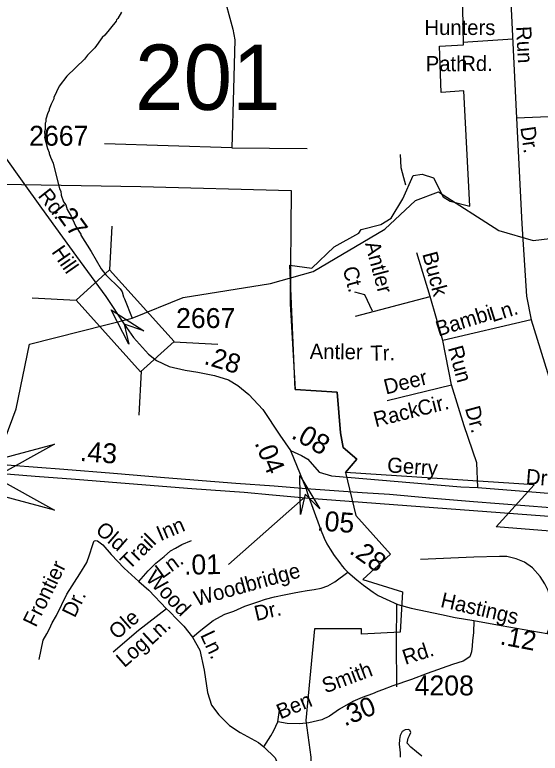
# Model space of a CAD drawing. Extents: x 1547597 to 1699558, y 810033 to 920809.
# Drawn here: x 1660746 to 1664043, y 860524 to 865159 of the extents above; entities that cross this region are included whole.
import ezdxf

# ---------------------------------------------------------------- set-up
doc = ezdxf.new("R2010")
doc.units = 0
for name, color, linetype in [('Exist Boundary Political City Limit New', 7, 'Continuous'), ('Exist Hydrographic Creek Single Shore', 7, 'Continuous'), ('Exist Hydrographic Misc Water Feature', 7, 'Continuous'), ('Exist Road Non-System Type 51', 7, 'Continuous'), ('Exist Road Non-System Type 51 Label', 7, 'Continuous'), ('Exist Road Primary Interstate Divided Center Attributed', 7, 'Continuous'), ('Exist Road Primary Interstate Mileage Hundredths English Label', 7, 'Continuous'), ('Exist Road Primary Interstate Service Attributed', 7, 'Continuous'), ('Exist Road Primary Interstate Service Label', 7, 'Continuous'), ('Exist Road Primary US Mileage Hundredths English Label', 7, 'Continuous'), ('Exist Road Secondary Mileage Hundredths English Label', 7, 'Continuous'), ('Exist Road Secondary Structure Culvert Attributed CELL', 7, 'Continuous'), ('Exist Road Secondary Structure Standard Bridge Attributed CELL', 7, 'Continuous'), ('Exist Road Secondary Structure Standard Bridge CELL', 7, 'Continuous'), ('Exist Road Secondary Structure Standard Bridge Number Label', 7, 'Continuous'), ('Exist Road Secondary Type 51 Attributed', 7, 'Continuous'), ('Exist Road Secondary Type 51 Label', 7, 'Continuous'), ('Exist Road Secondary Type 51 Number Label', 7, 'Continuous'), ('Map Preparation Boundary City Limit Buffer Line', 7, 'Continuous')]:
    doc.layers.add(name, color=color, linetype=linetype)

msp = doc.modelspace()

# ---------------------------------------------------------------- linework, layer by layer
at = {"layer": 'Exist Boundary Political City Limit New'}
for points in [[(1671540, 861321.4), (1663766.9, 861943.9), (1664004.9, 862207.4), (1662822, 862285.2), (1662892.2, 862369.3), (1662806.5, 862441.8), (1662789.8, 862534.8), (1662768.5, 862789.4), (1662506.6, 862806.4), (1662472.3, 863586.9), (1662609.7, 863567.7), (1662749.6, 863702.6), (1662904.4, 863787.4), (1662920.7, 863811.8), (1663043.9, 863842.4), (1663107.5, 863881.5), (1663180.8, 864003.8), (1663246, 864150.5), (1663303.1, 864158.7), (1663374.2, 864136.2), (1663433.5, 864016.8), (1663477.5, 863989.1), (1663601.4, 863958.2), (1663563.4, 864681.1), (1663421.6, 864671.3), (1663411.9, 864962.2), (1663561.9, 864970.3), (1663547.3, 865789.1)], [(1660662.3, 864096.5), (1661536.9, 864082), (1662481.5, 864055.1), (1662473.6, 863345.2), (1662506.6, 862806.4), (1662768.5, 862789.4), (1662789.8, 862534.8), (1662806.5, 862441.8), (1662892.2, 862369.3), (1662822, 862285.2), (1662886, 862015.3), (1663103.5, 861772.5), (1662930.9, 861613.3), (1663179.3, 861537.3), (1663164.3, 861283.2)], [(1663164.3, 861283.2), (1662922.8, 861272), (1662922.5, 861305), (1662626.8, 861305), (1662573.3, 860728.7), (1662603.2, 860499.7), (1662617, 860156.7)]]:
    msp.add_lwpolyline(points, dxfattribs=at)
at = {"layer": 'Exist Hydrographic Creek Single Shore'}
msp.add_lwpolyline([(1660607.7, 862290.8), (1660613.9, 862313.4), (1660754.2, 862685.3), (1660839, 863092.2), (1661483.3, 863253.9), (1661802.4, 863385.3), (1662350.6, 863472.3), (1662619.2, 863547.9), (1663068.3, 863812.5), (1663261.4, 863993.1), (1663404.1, 864047.8), (1663783.4, 863804.6), (1663998.4, 863741.1), (1664382.3, 863789.1), (1664726.4, 863883.8), (1664892.4, 863864), (1665049.4, 863703.3), (1665206.3, 863654.2), (1665665.3, 863671.1)], dxfattribs=at)
at = {"layer": 'Exist Hydrographic Misc Water Feature'}
for points in [[(1661416.3, 865174.9), (1661392.1, 865135.1), (1661384, 865127.1), (1661381.9, 865119.3), (1661311.4, 865031.8), (1661295.3, 865016), (1661248.9, 864952.4), (1661202.6, 864904.8), (1661184.4, 864881), (1661073.8, 864773.9), (1661025.4, 864710.4), (1660991, 864638.7), (1660990.9, 864630.7), (1660974.7, 864598.8), (1660962.5, 864567), (1660962.4, 864559), (1660954.3, 864543.1), (1660942.1, 864503.2), (1660941.9, 864487.2), (1660937.9, 864479.3), (1660937.6, 864439.3), (1660933.5, 864423.3), (1660935.3, 864399.3), (1660933.3, 864391.3), (1660950.7, 864319.2), (1660962.6, 864295.2), (1660962.5, 864287.3), (1660970.4, 864265.1), (1660988, 864227.1), (1661026.9, 864066.8), (1661034.8, 864050.8), (1661036.6, 864026.8), (1661052.3, 863984.7), (1661066.1, 863966.6), (1661075.9, 863936.5), (1661099.6, 863894.4), (1661129.1, 863830.2), (1661160.8, 863782), (1661160.7, 863776), (1661225.9, 863673.5), (1661289, 863565.1), (1661316.8, 863526.9), (1661408.1, 863438.2), (1661419.9, 863420.2), (1661427.6, 863388.1), (1661435.5, 863376), (1661483.3, 863253.9)], [(1663165.5, 864281.4), (1663169.7, 864199.4), (1663185.2, 864137.4), (1663197.4, 864090.9)], [(1663300.9, 860505.4), (1663266.6, 860532), (1663230.8, 860562.1), (1663209.3, 860586.4), (1663214.8, 860618.7), (1663223.9, 860634.1), (1663231.4, 860654.7), (1663224.3, 860668.7), (1663215.4, 860673.3), (1663195.3, 860671.4), (1663177.3, 860660.9), (1663164.7, 860634.9), (1663161, 860609.2), (1663159, 860579.2), (1663162.5, 860546.8), (1663164.5, 860525), (1663164.2, 860499.9)]]:
    msp.add_lwpolyline(points, dxfattribs=at)
at = {"layer": 'Exist Road Non-System Type 51'}
for p, q in [((1662108.9, 864322.8), (1661308.9, 864349)), ((1662108.9, 864322.8), (1662580.3, 864319.9)), ((1663353.3, 863389.8), (1663269.8, 863664.8)), ((1662885, 863266.9), (1663353.3, 863389.8)), ((1663986.5, 863243.6), (1663433.3, 863114.8)), ((1663083.3, 862736.7), (1663485.9, 862837.1)), ((1662397, 860721.3), (1662408.6, 860808.6))]:
    msp.add_line(p, q, dxfattribs=at)
for points in [[(1663841.7, 867000.9), (1663819, 866179.9), (1663857.2, 865284.8), (1663895.3, 864509.3), (1663927.3, 863846.5), (1663956.8, 863393.6), (1663986.5, 863243.6), (1664108.2, 862853.8), (1664254.3, 862390.8), (1664295.7, 862136.7)], [(1661873.3, 865941.6), (1661916.9, 865825.1), (1661983.8, 865548.5), (1662114.8, 865068.1), (1662126.4, 865001.2), (1662117.7, 864692.5), (1662108.9, 864322.8)], [(1663871, 865004.9), (1663558.6, 864984.1)], [(1664395.6, 864530.5), (1663895.3, 864509.3)], [(1662991.5, 863299.3), (1662942.8, 863400.3), (1662880.2, 863417.7)], [(1663652.2, 862192.4), (1663645.5, 862345.6), (1663565.5, 862578.8), (1663485.9, 862837.1), (1663433.3, 863114.8), (1663353.3, 863389.8)], [(1660898.7, 861112.8), (1660923.3, 861232.6), (1660946.3, 861272.3), (1660964.2, 861304.3), (1660980.2, 861342.3), (1661008.2, 861388.2), (1661072.1, 861522.1), (1661154, 861650), (1661197.4, 861721.4), (1661216.1, 861768.1), (1661234.7, 861826.6), (1661240.1, 861847.2), (1661245.4, 861856), (1661253.3, 861859.5), (1661265.1, 861857), (1661297.8, 861831.3), (1661351.4, 861770.3), (1661432.6, 861685.5), (1661525.4, 861602)], [(1661525.4, 861602), (1661583.3, 861668), (1661631.2, 861715.9), (1661683.1, 861757.9), (1661723.1, 861793.9), (1661755, 861811.8), (1661795, 861833.8), (1661854.9, 861859.8)], [(1664087.3, 861274.5), (1664113.5, 861341.4), (1664122.2, 861405.5), (1664113.5, 861469.5), (1664093.1, 861545.2), (1664072.8, 861586), (1664043.7, 861632.6), (1663994.2, 861687.9), (1663944.8, 861722.8), (1663892.4, 861743.2), (1663834.2, 861757.8), (1663787.7, 861757.8), (1663627.6, 861754.8), (1663293.1, 861740.3)], [(1661860.9, 861252.4), (1661912.8, 861296.3), (1661990.7, 861356.3), (1662064.6, 861396.2), (1662120.5, 861416.2), (1662190.4, 861446.2), (1662271.6, 861474.1), (1662319.6, 861490.1), (1662375.5, 861506.1), (1662437.4, 861518.1), (1662499.3, 861530.1), (1662533.2, 861536.1), (1662581.2, 861544.1), (1662625.1, 861552.1), (1662669, 861560.1), (1662711, 861574.1), (1662754.9, 861600), (1662836.8, 861660)], [(1661525.4, 861602), (1661587.3, 861548.1), (1661699.1, 861430.2)], [(1663142.7, 860941.2), (1663142.3, 861221.2), (1663143.7, 861459.9)], [(1661699.1, 861430.2), (1661523.4, 861294.3), (1661363.6, 861158.4)], [(1661699.1, 861430.2), (1661717.1, 861414.2), (1661765, 861362.3), (1661807, 861320.3), (1661860.9, 861252.4)], [(1661860.9, 861252.4), (1661908.2, 861169.7), (1661934.4, 861044.5), (1661954.7, 860904.7), (1661980.9, 860826.1), (1662027.5, 860765), (1662094.4, 860698), (1662161.3, 860654.3), (1662274.8, 860590.3), (1662309.7, 860564.1)], [(1662309.7, 860564.1), (1662353.3, 860633.9), (1662370.8, 860666), (1662397, 860721.3)], [(1662309.7, 860564.1), (1662379.5, 860494.2), (1662408.6, 860424.3), (1662440.6, 860360.3), (1662455.2, 860319.5)]]:
    msp.add_lwpolyline(points, dxfattribs=at)
at = {"layer": 'Exist Road Primary Interstate Divided Center Attributed'}
for points in [[(1662575.3, 862182.8), (1662374.8, 862199.2), (1662132.4, 862216), (1661686.6, 862253.3), (1661365.9, 862279.3), (1661053.9, 862304), (1660722.9, 862328.7), (1660411.3, 862354.3), (1660167.8, 862369.1), (1659844.9, 862394.5), (1659525.6, 862421.5), (1659420.1, 862427.2), (1659280.8, 862431.1), (1659166.6, 862435.4), (1659033.4, 862435.5), (1658932.9, 862432.6), (1658768.9, 862422.7)], [(1658919.8, 862377.5), (1659022.7, 862378.9), (1659157.7, 862380.3), (1659290.7, 862378.9), (1659448.6, 862373.3), (1659584, 862362), (1659736.3, 862353.5), (1659918.2, 862340.8), (1660148.1, 862322.5), (1660462.5, 862294.3), (1660718.4, 862275.1), (1660873.4, 862262), (1661126.7, 862244.9), (1661463.8, 862216.7), (1661857.2, 862185.7), (1662185.2, 862163.2), (1662362.8, 862146.4), (1662594.5, 862125.2)], [(1664268.3, 862052.2), (1663625.5, 862102.4), (1663348.5, 862124.3), (1663096.8, 862148.2), (1662927.1, 862157.3), (1662575.3, 862182.8)], [(1662594.5, 862125.2), (1664237.4, 862001.9)]]:
    msp.add_lwpolyline(points, dxfattribs=at)
at = {"layer": 'Exist Road Primary Interstate Service Attributed'}
msp.add_lwpolyline([(1662476.2, 862423), (1662545, 862393.1), (1662584.7, 862370.2), (1662655.5, 862287.6), (1662733.8, 862265.5), (1663544.3, 862195.9), (1663652.2, 862192.4), (1664434.2, 862128.4), (1664662.9, 862112.3), (1665759.6, 862039.2), (1665854.7, 862032)], dxfattribs=at)
at = {"layer": 'Exist Road Secondary Mileage Hundredths English Label'}
msp.add_line((1662556.1, 862123.5), (1662087.9, 861708), dxfattribs=at)
at = {"layer": 'Exist Road Secondary Structure Culvert Attributed CELL'}
msp.add_lwpolyline([(1660994.5, 862049.9), (1660221.7, 862257), (1660994.5, 862464), (1660621.7, 862257)], close=True, dxfattribs=at)
at = {"layer": 'Exist Road Secondary Structure Standard Bridge Attributed CELL'}
for points in [[(1661462.2, 863090.3), (1661351.6, 863307.7), (1661556, 863174.7), (1661433.1, 863217)], [(1662539.5, 862022.3), (1662535.1, 862266.1), (1662660.9, 862057.2), (1662568.8, 862149)]]:
    msp.add_lwpolyline(points, close=True, dxfattribs=at)
at = {"layer": 'Exist Road Secondary Structure Standard Bridge CELL'}
for p, q in [((1661355.9, 863832.4), (1661341.3, 863556.9)), ((1660855.7, 863382.7), (1661131.3, 863368.1)), ((1661744.4, 863106.5), (1662020, 863091.9)), ((1661539.2, 862922), (1661524.6, 862646.4))]:
    msp.add_line(p, q, dxfattribs=at)
msp.add_lwpolyline([(1661341.3, 863556.9), (1661745.4, 863107.4), (1661535.5, 862918.6), (1661131.3, 863368.1)], close=True, dxfattribs=at)
at = {"layer": 'Exist Road Secondary Type 51 Attributed'}
for points in [[(1660615.2, 864358.4), (1660682.9, 864267.5), (1660792.3, 864115.5), (1660914, 863944), (1661133.2, 863641.1), (1661317.5, 863390.5), (1661433.1, 863217)], [(1661433.1, 863217), (1661491.3, 863133.4), (1661584.4, 863027.9), (1661635.9, 862988.7), (1661714.3, 862951.9), (1661814.7, 862927.4), (1661895.6, 862915.1), (1661998.5, 862895.5), (1662086.7, 862868.5), (1662145.5, 862831.7), (1662214.1, 862775.3), (1662302.3, 862682.2), (1662410.1, 862520.3), (1662476.2, 862423)], [(1662476.2, 862423), (1662575.3, 862182.8)], [(1662575.3, 862182.8), (1662583.4, 862154.6), (1662594.5, 862125.2)], [(1662594.5, 862125.2), (1662615.9, 862062.9), (1662664.5, 861930.3), (1662687.7, 861873.7), (1662704.4, 861839), (1662724.9, 861805.6), (1662750.6, 861765.7), (1662786.6, 861718.1), (1662800.7, 861698.9), (1662814.7, 861681.6), (1662836.8, 861660), (1662892.6, 861611.4), (1662933.7, 861578), (1662995.4, 861534.3), (1663026.2, 861513.7), (1663077.6, 861490.6), (1663149.6, 861457.1), (1663233.5, 861434.9), (1663424.6, 861394.4), (1663509.1, 861376), (1663626.7, 861357.6)], [(1663626.7, 861357.6), (1663624.3, 861280.2), (1663619.1, 861231.4), (1663616.5, 861195.4), (1663611.4, 861159.4), (1663601.1, 861129.3), (1663560.6, 861102.3), (1663493.1, 861080.7), (1663333.9, 861024), (1663236.7, 860986.2), (1663118, 860945.7), (1663053.2, 860921.4), (1663023.5, 860910.6), (1662991.2, 860897.1), (1662926.4, 860872.8), (1662867, 860848.5), (1662783.4, 860799.9), (1662721.3, 860756.7), (1662672.7, 860732.4), (1662591.8, 860713.5), (1662535.1, 860708.1), (1662455.2, 860709.6), (1662397, 860721.3)], [(1663626.7, 861357.6), (1663799.4, 861324.5), (1664087.3, 861274.5), (1664295, 861240)]]:
    msp.add_lwpolyline(points, dxfattribs=at)
at = {"layer": 'Map Preparation Boundary City Limit Buffer Line'}
for points in [[(1671540, 861321.4), (1663766.9, 861943.9), (1664004.9, 862207.4), (1662822, 862285.2), (1662892.2, 862369.3), (1662806.5, 862441.8), (1662789.8, 862534.8), (1662768.5, 862789.4), (1662506.6, 862806.4), (1662472.3, 863586.9), (1662609.7, 863567.7), (1662749.6, 863702.6), (1662904.4, 863787.4), (1662920.7, 863811.8), (1663043.9, 863842.4), (1663107.5, 863881.5), (1663180.8, 864003.8), (1663246, 864150.5), (1663303.1, 864158.7), (1663374.2, 864136.2), (1663433.5, 864016.8), (1663477.5, 863989.1), (1663601.4, 863958.2), (1663563.4, 864681.1), (1663421.6, 864671.3), (1663411.9, 864962.2), (1663561.9, 864970.3), (1663547.3, 865789.1)], [(1660662.3, 864096.5), (1661536.9, 864082), (1662481.5, 864055.1), (1662473.6, 863345.2), (1662506.6, 862806.4), (1662768.5, 862789.4), (1662789.8, 862534.8), (1662806.5, 862441.8), (1662892.2, 862369.3), (1662822, 862285.2), (1662886, 862015.3), (1663103.5, 861772.5), (1662930.9, 861613.3), (1663179.3, 861537.3), (1663164.3, 861283.2)], [(1663164.3, 861283.2), (1662922.8, 861272), (1662922.5, 861305), (1662626.8, 861305), (1662573.3, 860728.7), (1662603.2, 860499.7), (1662617, 860156.7)]]:
    msp.add_lwpolyline(points, dxfattribs=at)

# ---------------------------------------------------------------- texts
at = {"layer": 'Exist Road Non-System Type 51 Label'}
for s, p in [('Hunters', (1663317.1, 865032)), ('Path', (1663325.1, 864804.5)), ('Rd.', (1663547.9, 864806.2))]:
    msp.add_text(s, height=95, dxfattribs=at).set_placement(p)
for s, rotation, p in [('Run', 272.9655, (1663891.8, 865085.1)), ('Dr.', 278.1283, (1663918.6, 864451.7)), ('Antler', 284.8489, (1662942.8, 863723.2)), ('Buck', 284.8489, (1663302.8, 863657.9)), ('Ct.', 284.8489, (1662802.8, 863566.2)), ('Bambi', 17.4853, (1663405.4, 863139.2)), ('Ln.', 17.4853, (1663744.2, 863228.9)), ('Antler', 359.3066, (1662596.8, 862999.3)), ('Tr.', 1.0715, (1662978.6, 862987.3)), ('Run', 285.2716, (1663463.7, 863067.7)), ('Deer', 14.001, (1663075.2, 862774.8)), ('Cir.', 14.001, (1663286.7, 862638.8)), ('Rack', 14.001, (1663010.2, 862569.9)), ('Dr.', 285.2716, (1663570.6, 862689.2)), ('Old', 319.044, (1661246.9, 861914.8)), ('Inn', 23.0536, (1661660.1, 861853.6)), ('Trail', 44.8317, (1661464.9, 861670)), ('Ln.', 36.0958, (1661671.6, 861616.1)), ('Frontier', 63.8357, (1660877.9, 861309.3)), ('Woodbridge', 15.5928, (1661886.4, 861445.8)), ('Wood', 313.6189, (1661561.9, 861616.4)), ('Dr.', 63.8357, (1661122.7, 861368.8)), ('Dr.', 13.0868, (1662261.1, 861353.1)), ('Ole', 41.1938, (1661387.7, 861232.4)), ('Ln.', 42.7206, (1661603.8, 861197.9)), ('Ln.', 295.0987, (1661907.9, 861265.5)), ('Log', 41.1938, (1661433.6, 861056.9))]:
    msp.add_text(s, height=95, rotation=rotation, dxfattribs=at).set_placement(p)
at = {"layer": 'Exist Road Primary Interstate Mileage Hundredths English Label'}
for s, rotation, p in [('.43', 355.4682, (1661151.7, 862358.9)), ('.05', 355.8515, (1662640.4, 861922.7))]:
    msp.add_text(s, height=125, rotation=rotation, dxfattribs=at).set_placement(p)
at = {"layer": 'Exist Road Primary Interstate Service Label'}
for s, rotation, p in [('Gerry', 355.9086, (1663080.5, 862287.2)), ('Dr.', 355.3852, (1663950.6, 862214.2))]:
    msp.add_text(s, height=95, rotation=rotation, dxfattribs=at).set_placement(p)
at = {"layer": 'Exist Road Primary US Mileage Hundredths English Label'}
msp.add_text('.08', height=125, rotation=330.1432, dxfattribs=at).set_placement((1662474.7, 862505.5))
at = {"layer": 'Exist Road Secondary Mileage Hundredths English Label'}
for s, height, rotation, p in [('.27', 120, 305.8933, (1660984.3, 863930.7)), ('.28', 120, 342.9953, (1661927.9, 862968.5)), ('.04', 120, 292.4257, (1662249.3, 862471.5)), ('.28', 120, 324.6727, (1662839.3, 861782.5)), ('.01', 125, 1.0661, (1661809.3, 861644.3)), ('.12', 120, 349.3356, (1663785.9, 861207.7)), ('.30', 120, 21.9092, (1662816, 860691.1))]:
    msp.add_text(s, height=height, rotation=rotation, dxfattribs=at).set_placement(p)
at = {"layer": 'Exist Road Secondary Structure Standard Bridge Number Label'}
msp.add_text('201', height=410.1, dxfattribs=at).set_placement((1661500.1, 864561.7))
at = {"layer": 'Exist Road Secondary Type 51 Label'}
for s, rotation, p in [('Rd.', 308.2966, (1660887.7, 864021.6)), ('Hill', 304.8076, (1660973, 863669.7)), ('Hastings', 346.9541, (1663412.7, 861442.6)), ('Rd.', 17.6625, (1663196.4, 861077.9)), ('Smith', 20.4998, (1662695.7, 860898.5)), ('Ben', 22.6829, (1662413, 860735.4))]:
    msp.add_text(s, height=95, rotation=rotation, dxfattribs=at).set_placement(p)
at = {"layer": 'Exist Road Secondary Type 51 Number Label'}
for s, p in [('2667', (1660836.3, 864337.1)), ('2667', (1661758.2, 863192.8)), ('4208', (1663255.2, 860886.7))]:
    msp.add_text(s, height=125, dxfattribs=at).set_placement(p)

doc.saveas('drawing.dxf')
